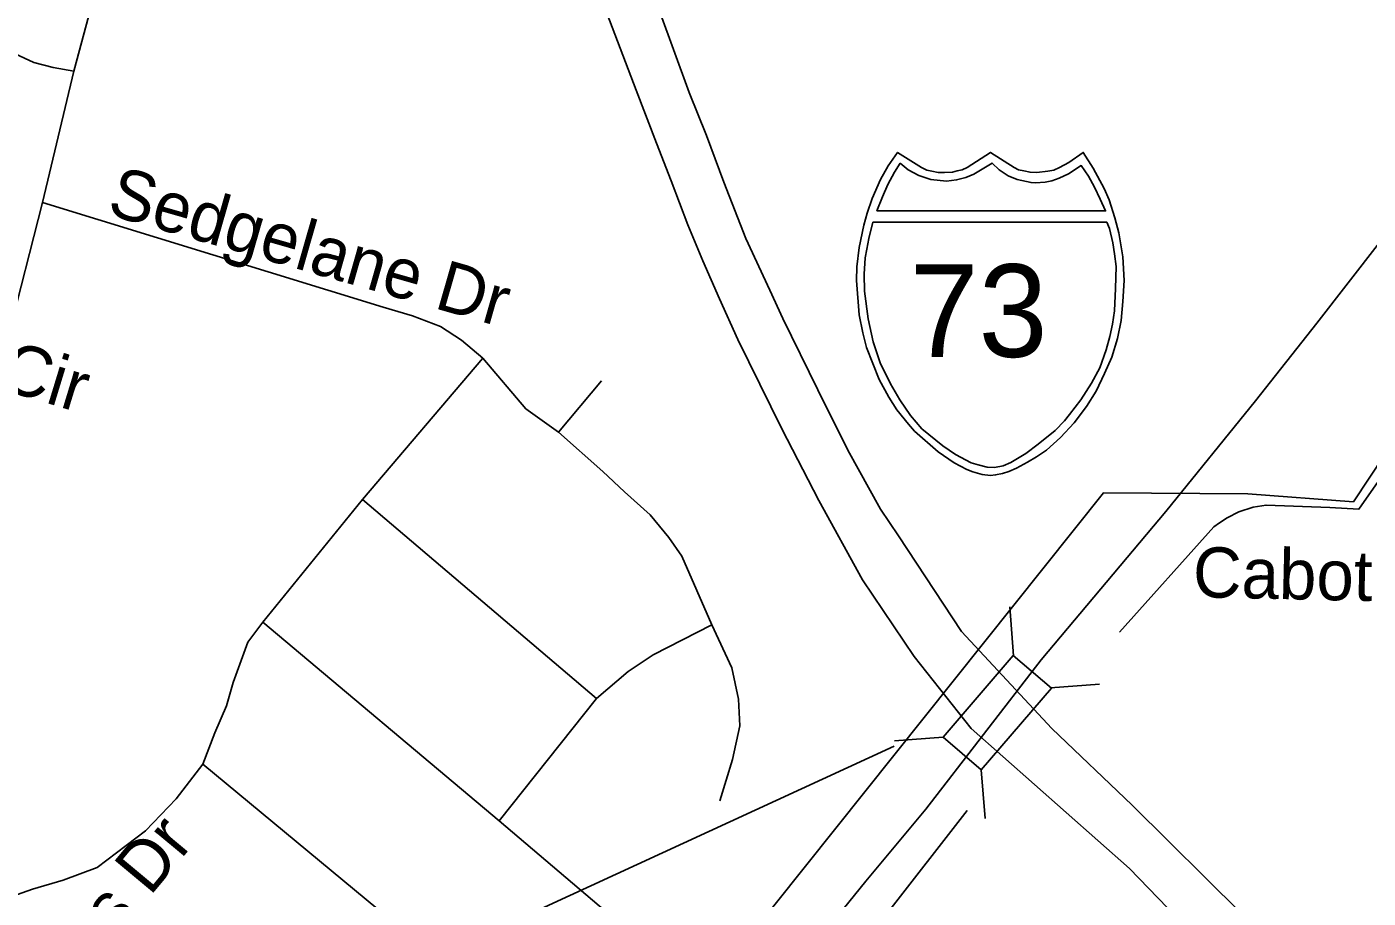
# Model space of a CAD drawing. Extents: x 1662474 to 1856135, y 779280 to 917889.
# Drawn here: x 1736143 to 1738675, y 830402 to 832047 of the extents above; entities that cross this region are included whole.
import ezdxf

# ---------------------------------------------------------------- set-up
doc = ezdxf.new("R2010")
doc.units = 0
for name, color, linetype in [('Exist Boundary Political City Limit New', 7, 'Continuous'), ('Exist Railroad Mainline', 7, 'Continuous'), ('Exist Railroad Structure Bridge CELL', 7, 'Continuous'), ('Exist Railroad Structure Bridge Number Label', 7, 'Continuous'), ('Exist Road Non-System Type 51', 7, 'Continuous'), ('Exist Road Non-System Type 51 Label', 7, 'Continuous'), ('Exist Road Primary Interstate Divided Center Attributed', 7, 'Continuous'), ('Exist Road Primary Interstate Shield Number Label', 7, 'Continuous'), ('Exist Road Secondary Type 41 Attributed', 7, 'Continuous'), ('Exist Road Secondary Type 51 Attributed', 7, 'Continuous'), ('Exist Road Secondary Type 51 Label', 7, 'Continuous'), ('Map Preparation Boundary City Limit Buffer Line', 7, 'Continuous'), ('Prop Roadway Culvert', 7, 'Continuous')]:
    doc.layers.add(name, color=color, linetype=linetype)

msp = doc.modelspace()

# ---------------------------------------------------------------- linework, layer by layer
at = {"layer": 'Exist Boundary Political City Limit New'}
for points in [[(1740283, 832024.8), (1740275.5, 831891.4), (1740112.8, 831898.8), (1740105.4, 832024.8), (1739987, 832039.6), (1739927.8, 831113.5), (1739979.6, 830913.4), (1739750.2, 830846.8), (1739653.1, 830949.9), (1739713.2, 831143.1), (1738847.5, 831143.1), (1738706.9, 831239.4), (1738647.8, 831150.5)], [(1738647.8, 831150.5), (1738448, 831165.4), (1738175.6, 831166.9), (1735638.4, 827987.9), (1735275.5, 827548.2)]]:
    msp.add_lwpolyline(points, dxfattribs=at)
at = {"layer": 'Exist Railroad Mainline'}
msp.add_lwpolyline([(1737451.4, 830093), (1737727, 830433.5), (1737840.2, 830570), (1738058, 830851.8), (1738293.1, 831131.7), (1738462.4, 831340.9), (1738578.2, 831487.8), (1738696.6, 831639.9), (1738955, 831965.5), (1739276.1, 832347.6), (1739411.4, 832524.7), (1739487.8, 832635.4), (1739547.4, 832727.9), (1739624.3, 832853.2), (1739678.3, 832972.4), (1739703.8, 833099.8), (1739794.3, 833329.1), (1739959.6, 833791.3), (1740059, 834090.5), (1740154, 834367.5), (1740269.8, 834706.5), (1740387.7, 835051.2)], dxfattribs=at)
at = {"layer": 'Exist Railroad Structure Bridge CELL'}
for p, q in [((1738005.7, 830859.5), (1737998.7, 830951.8)), ((1738075.9, 830799.1), (1738168.3, 830806.1)), ((1737780.8, 830699), (1737873.2, 830706)), ((1737952, 830551.9), (1737945, 830644.2))]:
    msp.add_line(p, q, dxfattribs=at)
msp.add_lwpolyline([(1737873.2, 830706), (1738005.4, 830859.8), (1738077.2, 830798), (1737945, 830644.2)], close=True, dxfattribs=at)
at = {"layer": 'Exist Railroad Structure Bridge Number Label'}
msp.add_line((1737780.7, 830688.8), (1735598.6, 829684.3), dxfattribs=at)
at = {"layer": 'Exist Road Non-System Type 51'}
for p, q in [((1736231.6, 831963.9), (1736172.5, 831715.4)), ((1737003.8, 831421.7), (1736776.6, 831154.5)), ((1737147, 831281.5), (1737228.1, 831378.6)), ((1736776.6, 831154.5), (1736588.8, 830923)), ((1736776.6, 831154.5), (1737218.6, 830778.6)), ((1736588.8, 830923), (1737034.6, 830547.4)), ((1737218.6, 830778.6), (1737034.6, 830547.4)), ((1736475.1, 830654.5), (1737118.9, 830121.9)), ((1737034.6, 830547.4), (1737292.9, 830328.5))]:
    msp.add_line(p, q, dxfattribs=at)
for points in [[(1736633.4, 833336.1), (1736581.4, 833185.9), (1736555.1, 833111.9), (1736513.4, 832989.4), (1736480.4, 832879.7), (1736398.5, 832583.9), (1736231.6, 831963.9)], [(1736231.6, 831963.9), (1736192.8, 831970.8), (1736156.2, 831980.2), (1736111.6, 832000.7)], [(1736172.5, 831715.4), (1736107.9, 831461), (1736064.4, 831354.5)], [(1737003.8, 831421.7), (1736963.4, 831455.5), (1736923.9, 831481.5), (1736871.1, 831501.4), (1736815.9, 831518), (1736172.5, 831715.4)], [(1737147, 831281.5), (1737084.9, 831326.1), (1737003.8, 831421.7)], [(1737436.2, 830917.8), (1737379.6, 831047.9), (1737355.1, 831083.1), (1737320, 831125.9), (1737271.4, 831169.2), (1737230.8, 831207.2), (1737147, 831281.5)], [(1736588.8, 830923), (1736560.6, 830885.4), (1736532.6, 830808.9), (1736519.8, 830765), (1736498.2, 830713.9), (1736475.1, 830654.5)], [(1737436.2, 830917.8), (1737325.5, 830861), (1737278.2, 830829.9), (1737218.6, 830778.6)], [(1737451.2, 830585.2), (1737475.4, 830663.7), (1737489, 830727.2), (1737486.4, 830777.4), (1737474.1, 830836.7), (1737436.2, 830917.8)], [(1736475.1, 830654.5), (1736425.2, 830589.4), (1736367, 830528.8), (1736275.6, 830459.5), (1736211.6, 830435.9), (1736153.9, 830418.8), (1736085.9, 830394.7), (1736014.2, 830350), (1735947.1, 830295.7), (1735888.8, 830222.8), (1735853.6, 830164.8), (1735825.8, 830103.4), (1735804.5, 830040.4), (1735781.6, 829978.7), (1735751.5, 829920.9), (1735719.5, 829879.4), (1735685.6, 829835.1), (1735641, 829782.1), (1735588.2, 829734.2)]]:
    msp.add_lwpolyline(points, dxfattribs=at)
at = {"layer": 'Exist Road Primary Interstate Divided Center Attributed'}
for points in [[(1740216, 828211.9), (1739900.4, 828567), (1739593.3, 828893), (1739041.9, 829488.1), (1738726, 829887.4), (1738501.3, 830160.4), (1738332.4, 830346.2), (1738224.8, 830457.7), (1737925.8, 830722.1), (1737818.2, 830857.8), (1737720.6, 831003), (1737638, 831152.5), (1737568.5, 831288.2), (1737485.5, 831456.7), (1737450.5, 831533.6), (1737419.4, 831605.3), (1737390.9, 831673.6), (1737359.8, 831756.5), (1737332.1, 831827.4), (1737293.2, 831927.6), (1737171, 832250.8), (1737040.9, 832594.8), (1736894, 832988), (1736789.9, 833261.8)], [(1738437, 830372.2), (1738230, 830577), (1738077.9, 830722.1), (1737907.7, 830905.3), (1737788.8, 831085.9), (1737754.7, 831136.1), (1737693.3, 831247.5), (1737636.3, 831361.6), (1737570.2, 831496.4), (1737545.6, 831550), (1737500.6, 831647.7), (1737459.2, 831753.9), (1737426.3, 831842.1), (1737393.5, 831923.3), (1737336.9, 832078.9), (1737227.6, 832364.9), (1737076.8, 832760.7), (1736965.7, 833058), (1736907.4, 833217)]]:
    msp.add_lwpolyline(points, dxfattribs=at)
at = {"layer": 'Exist Road Secondary Type 41 Attributed'}
msp.add_lwpolyline([(1737918, 830567), (1737613.7, 830175.6), (1737558.9, 830107.1), (1737547.1, 830087.6), (1737543.2, 830062.1), (1737549.1, 830026.9), (1737555, 829999.5), (1737568.9, 829978.3), (1737758.4, 829773.5), (1738289.6, 829185.5)], dxfattribs=at)
at = {"layer": 'Exist Road Secondary Type 51 Attributed'}
for points in [[(1738730.9, 831240.8), (1738657.8, 831136.5), (1738603, 831139.4), (1738482.6, 831144), (1738458.4, 831139.9), (1738431.1, 831131.3), (1738409.2, 831120)], [(1738409.2, 831120), (1738394.8, 831110.7), (1738383.9, 831103), (1738205.8, 830904)]]:
    msp.add_lwpolyline(points, dxfattribs=at)
at = {"layer": 'Map Preparation Boundary City Limit Buffer Line'}
for points in [[(1740283, 832024.8), (1740275.5, 831891.4), (1740112.8, 831898.8), (1740105.4, 832024.8), (1739987, 832039.6), (1739927.8, 831113.5), (1739979.6, 830913.4), (1739750.2, 830846.8), (1739653.1, 830949.9), (1739713.2, 831143.1), (1738847.5, 831143.1), (1738706.9, 831239.4), (1738647.8, 831150.5)], [(1738647.8, 831150.5), (1738448, 831165.4), (1738175.6, 831166.9), (1735638.4, 827987.9), (1735275.5, 827548.2)]]:
    msp.add_lwpolyline(points, dxfattribs=at)
at = {"layer": 'Prop Roadway Culvert'}
for points in [[(1737962.6, 831200.1), (1737972, 831201), (1737984.8, 831203.5), (1737997.2, 831207.5), (1738011.3, 831213.8), (1738032.1, 831225.3), (1738048.9, 831235.1), (1738068.2, 831248.1), (1738094.3, 831271.8), (1738120.4, 831299.2), (1738143.4, 831330.3), (1738161.6, 831359.3), (1738177.7, 831392.4), (1738191.1, 831423.4), (1738201.8, 831458.7), (1738208.9, 831492.9), (1738212.4, 831528.6), (1738214.8, 831568.2), (1738212.1, 831612.7), (1738204.4, 831658.3), (1738197.1, 831686.7), (1738186.1, 831720.6), (1738177.1, 831742.3), (1738156.2, 831780.7), (1738137.5, 831810.3), (1738110.3, 831791.1), (1738092.5, 831781.7), (1738081.7, 831776.8), (1738070.5, 831774.6), (1738050, 831772.2), (1738037.1, 831772.7), (1738025.2, 831775.4), (1738015.1, 831777.6), (1738006.8, 831781.7), (1737962.6, 831810.3), (1737918.3, 831781.7), (1737909, 831777.4), (1737899.5, 831775.4), (1737890.4, 831772.9), (1737875.2, 831772.2), (1737863.7, 831772.5), (1737851.8, 831774.6), (1737842.4, 831776.6), (1737831.9, 831781.7), (1737786.8, 831810.3), (1737769.1, 831784.6), (1737754.6, 831759.2), (1737739.2, 831723.3), (1737729.7, 831695.4), (1737722.9, 831672.5), (1737714.5, 831630.6), (1737710.2, 831594), (1737709.5, 831568.2), (1737714.2, 831503.7), (1737721.2, 831469.3), (1737728.5, 831441.5), (1737752.3, 831381.5), (1737770.3, 831347.9), (1737785.7, 831323.7), (1737807.3, 831296.6), (1737819, 831283.6), (1737863.8, 831244.4), (1737893.7, 831224), (1737917.6, 831211.1), (1737928.8, 831206.8), (1737946.4, 831201.9)], [(1737792.1, 831789.6), (1737781.2, 831772.6), (1737768.5, 831749.8), (1737758.3, 831726.1), (1737748, 831700), (1738179.5, 831699.8), (1738169.5, 831722.2), (1738158.7, 831744.8), (1738147.5, 831765.3), (1738133.8, 831785.2), (1738109.6, 831770), (1738091.9, 831761.6), (1738077.8, 831756.8), (1738065.8, 831754.1), (1738047.2, 831752.6), (1738038.9, 831753.1), (1738012.9, 831759), (1737995.4, 831766.1), (1737978.7, 831777.3), (1737965.2, 831790), (1737931, 831769.3), (1737915.8, 831762.6), (1737898.3, 831758.2), (1737879.3, 831755.8), (1737849.8, 831759), (1737826.8, 831766.9), (1737806.9, 831777.3)], [(1738182.1, 831678.5), (1738186.7, 831666.3), (1738193.1, 831639.3), (1738196.4, 831618.4), (1738199.8, 831594.5), (1738198.6, 831553.3), (1738196.7, 831510.7), (1738192.7, 831485.5), (1738187.5, 831462.6), (1738180.4, 831437.1), (1738168.8, 831403.3), (1738152.9, 831374.6), (1738133, 831342.8), (1738111.6, 831315), (1738102.2, 831303.4), (1738084.5, 831284.7), (1738052.3, 831258.9), (1738028.8, 831241.3), (1738000.6, 831224.6), (1737986.3, 831218.3), (1737969.6, 831214.8), (1737955.9, 831215.7), (1737939.3, 831220.2), (1737925.8, 831223.8), (1737896.4, 831239.7), (1737872.6, 831255.7), (1737832.8, 831288.3), (1737811.3, 831313.4), (1737791.3, 831342.8), (1737773.4, 831372.9), (1737754.3, 831412.6), (1737740.9, 831452.5), (1737731.1, 831495.6), (1737724.5, 831548.2), (1737723.8, 831580.3), (1737725.7, 831611.1), (1737728.7, 831627.3), (1737732.6, 831647.3), (1737740.4, 831678.3)]]:
    msp.add_lwpolyline(points, close=True, dxfattribs=at)

# ---------------------------------------------------------------- texts
at = {"layer": 'Exist Road Non-System Type 51 Label'}
for s, rotation, p in [('Sedgelane Dr', 343.9993, (1736291.7, 831694)), ('Forest Lake Cir', 343.0194, (1735412.7, 831571.3)), ('Chimney Springs Dr', 50.2005, (1735733.7, 829633.7))]:
    msp.add_text(s, height=95, rotation=rotation, dxfattribs=at).set_placement(p)
at = {"layer": 'Exist Road Primary Interstate Shield Number Label'}
msp.add_text('73', height=175, dxfattribs=at).set_placement((1737809.7, 831423.9))
at = {"layer": 'Exist Road Secondary Type 51 Label'}
msp.add_text('Cabot Dr', height=95, rotation=358.7264, dxfattribs=at).set_placement((1738343.7, 830970.3))

doc.saveas('drawing.dxf')
